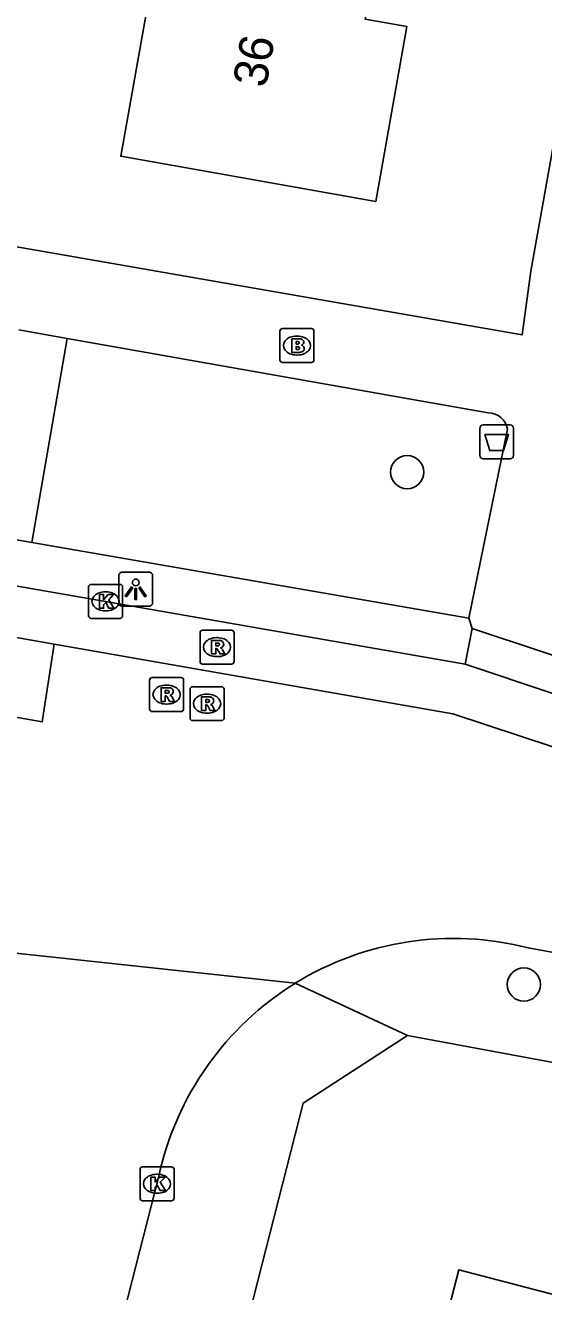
# Model space of a CAD drawing. Extents: x 163686 to 164493, y 382719 to 383870.
# Drawn here: x 164022.62 to 164037.9, y 383367.98 to 383405.27 of the extents above; entities that cross this region are included whole.
import ezdxf

# ---------------------------------------------------------------- set-up
doc = ezdxf.new("R2010")
doc.units = 0
for name, color, linetype in [('IMGEO_Afvalbak', 7, 'Continuous'), ('IMGEO_Boom', 7, 'Continuous'), ('IMGEO_Brandkraan', 7, 'Continuous'), ('IMGEO_Kolk', 7, 'Continuous'), ('IMGEO_Lichtpunt', 7, 'Continuous'), ('IMGEO_Pand', 7, 'Continuous'), ('IMGEO_Pand_nummerreeks', 7, 'Continuous'), ('IMGEO_Rijbaan_lokaal_open', 7, 'Continuous'), ('IMGEO_Rioolput', 7, 'Continuous'), ('IMGEO_Voetpad_open', 7, 'Continuous')]:
    doc.layers.add(name, color=color, linetype=linetype)

msp = doc.modelspace()

# ---------------------------------------------------------------- linework, layer by layer
at = {"layer": 'IMGEO_Afvalbak'}
for p, q in [((164036.016, 383392.601), (164036.016, 383393.401)), ((164036.016, 383393.401), (164036.016, 383392.601)), ((164036.116, 383393.501), (164036.906, 383393.501)), ((164036.906, 383393.501), (164036.116, 383393.501)), ((164037.006, 383393.401), (164037.006, 383392.601)), ((164037.006, 383392.601), (164037.006, 383393.401)), ((164036.906, 383392.501), (164036.116, 383392.501)), ((164036.116, 383392.501), (164036.906, 383392.501))]:
    msp.add_line(p, q, dxfattribs=at)
msp.add_lwpolyline([(164036.159, 383393.215), (164036.863, 383393.215), (164036.714, 383392.745), (164036.308, 383392.745), (164036.159, 383393.215)], dxfattribs=at)
for centre, start, end in [((164036.116, 383393.401), 90, 180), ((164036.116, 383393.401), 90, 180), ((164036.906, 383393.401), 0, 90), ((164036.906, 383393.401), 360, 90), ((164036.116, 383392.601), 180, 270), ((164036.116, 383392.601), 180, 270), ((164036.906, 383392.601), 270, 0), ((164036.906, 383392.601), 270, 0)]:
    msp.add_arc(centre, 0.1, start, end, dxfattribs=at)
at = {"layer": 'IMGEO_Boom'}
for centre in [(164033.873, 383392.112), (164037.311, 383377.02)]:
    msp.add_circle(centre, 0.489, dxfattribs=at)
at = {"layer": 'IMGEO_Brandkraan'}
for p, q in [((164030.124, 383395.413), (164030.124, 383396.265)), ((164030.199, 383396.339), (164031.051, 383396.339)), ((164031.125, 383396.265), (164031.125, 383395.413)), ((164030.612, 383396.119), (164030.637, 383396.119)), ((164030.635, 383395.559), (164030.61, 383395.559)), ((164031.051, 383395.339), (164030.199, 383395.339))]:
    msp.add_line(p, q, dxfattribs=at)
for points in [[(164030.124, 383395.413), (164030.124, 383396.265)], [(164030.199, 383396.339), (164031.051, 383396.339)], [(164031.125, 383396.265), (164031.125, 383395.413)], [(164030.472, 383396.039), (164030.472, 383395.639), (164030.685, 383395.639)], [(164030.703, 383396.039), (164030.472, 383396.039)], [(164030.651, 383395.958), (164030.597, 383395.958), (164030.597, 383395.882)], [(164030.597, 383395.882), (164030.65, 383395.882)], [(164030.659, 383395.806), (164030.597, 383395.806), (164030.597, 383395.725)], [(164030.597, 383395.725), (164030.659, 383395.725)], [(164031.051, 383395.339), (164030.199, 383395.339)]]:
    msp.add_lwpolyline(points, dxfattribs=at)
for centre, radius, start, end in [((164030.201, 383396.263), 0.0765, 91.552, 178.448), ((164030.201, 383396.263), 0.0765, 91.552, 178.448), ((164031.049, 383396.263), 0.0765, 1.552, 88.448), ((164031.049, 383396.263), 0.0765, 1.552, 88.448), ((164030.652, 383395.92), 0.0379, 267.8285, 90.9355), ((164030.707, 383395.894), 0.145, 59.4692, 91.5367), ((164030.732, 383395.941), 0.0922, 285.5137, 58.1501), ((164030.737, 383395.749), 0.105, 301.3115, 78.989), ((164030.66, 383395.765), 0.0404, 269.8759, 90.5077), ((164030.691, 383395.89), 0.251, 268.6676, 293.5347), ((164030.201, 383395.415), 0.0765, 181.552, 268.448), ((164030.201, 383395.415), 0.0765, 181.552, 268.448), ((164031.049, 383395.415), 0.0765, 271.552, 358.448), ((164031.049, 383395.415), 0.0765, 271.552, 358.448)]:
    msp.add_arc(centre, radius, start, end, dxfattribs=at)
for centre, major_axis, ratio, start_param, end_param in [((164030.611, 383395.839), (-0.387, 0.002), 0.722429, 4.712389, 7.853982), ((164030.636, 383395.839), (-0.39, 0.002), 0.717154, 1.570796, 4.712389)]:
    msp.add_ellipse(centre, major_axis=major_axis, ratio=ratio, start_param=start_param, end_param=end_param, dxfattribs=at)
at = {"layer": 'IMGEO_Kolk'}
for p, q in [((164024.558, 383388.805), (164025.41, 383388.805)), ((164024.483, 383387.879), (164024.483, 383388.731)), ((164024.971, 383388.585), (164024.996, 383388.585)), ((164025.484, 383388.731), (164025.484, 383387.879)), ((164024.994, 383388.025), (164024.969, 383388.025)), ((164025.41, 383387.805), (164024.558, 383387.805)), ((164026.075, 383371.653), (164026.927, 383371.653)), ((164026, 383370.727), (164026, 383371.579)), ((164026.488, 383371.433), (164026.513, 383371.433)), ((164027.001, 383371.579), (164027.001, 383370.727)), ((164026.511, 383370.873), (164026.486, 383370.873)), ((164026.927, 383370.653), (164026.075, 383370.653))]:
    msp.add_line(p, q, dxfattribs=at)
for points in [[(164024.558, 383388.805), (164025.41, 383388.805)], [(164024.483, 383387.879), (164024.483, 383388.731)], [(164024.804, 383388.505), (164024.927, 383388.505), (164024.927, 383388.354), (164025.057, 383388.505), (164025.221, 383388.505), (164025.075, 383388.354), (164025.228, 383388.105), (164025.076, 383388.105), (164024.991, 383388.269), (164024.927, 383388.202), (164024.927, 383388.105), (164024.804, 383388.105), (164024.804, 383388.505)], [(164025.484, 383388.731), (164025.484, 383387.879)], [(164025.41, 383387.805), (164024.558, 383387.805)], [(164026.075, 383371.653), (164026.927, 383371.653)], [(164026, 383370.727), (164026, 383371.579)], [(164026.321, 383371.353), (164026.444, 383371.353), (164026.444, 383371.202), (164026.574, 383371.353), (164026.738, 383371.353), (164026.592, 383371.202), (164026.745, 383370.953), (164026.593, 383370.953), (164026.508, 383371.117), (164026.444, 383371.05), (164026.444, 383370.953), (164026.321, 383370.953), (164026.321, 383371.353)], [(164027.001, 383371.579), (164027.001, 383370.727)], [(164026.927, 383370.653), (164026.075, 383370.653)]]:
    msp.add_lwpolyline(points, dxfattribs=at)
for centre, start, end in [((164024.56, 383388.729), 91.552, 178.448), ((164024.56, 383388.729), 91.552, 178.448), ((164025.408, 383388.729), 1.552, 88.448), ((164025.408, 383388.729), 1.552, 88.448), ((164024.56, 383387.881), 181.552, 268.448), ((164024.56, 383387.881), 181.552, 268.448), ((164025.408, 383387.881), 271.552, 358.448), ((164025.408, 383387.881), 271.552, 358.448), ((164026.077, 383371.577), 91.552, 178.448), ((164026.077, 383371.577), 91.552, 178.448), ((164026.925, 383371.577), 1.552, 88.448), ((164026.925, 383371.577), 1.552, 88.448), ((164026.077, 383370.729), 181.552, 268.448), ((164026.077, 383370.729), 181.552, 268.448), ((164026.925, 383370.729), 271.552, 358.448), ((164026.925, 383370.729), 271.552, 358.448)]:
    msp.add_arc(centre, 0.0765, start, end, dxfattribs=at)
for centre, major_axis, ratio, start_param, end_param in [((164024.97, 383388.305), (-0.387, 0.002), 0.722429, 4.712389, 7.853982), ((164024.995, 383388.305), (-0.39, 0.002), 0.717154, 1.570796, 4.712389), ((164026.487, 383371.153), (-0.387, 0.002), 0.722429, 4.712389, 7.853982), ((164026.512, 383371.153), (-0.39, 0.002), 0.717154, 1.570796, 4.712389)]:
    msp.add_ellipse(centre, major_axis=major_axis, ratio=ratio, start_param=start_param, end_param=end_param, dxfattribs=at)
at = {"layer": 'IMGEO_Lichtpunt'}
for p, q in [((164026.275, 383389.161), (164025.467, 383389.161)), ((164026.275, 383389.161), (164025.467, 383389.161)), ((164025.373, 383389.066), (164025.373, 383388.259)), ((164025.373, 383389.066), (164025.373, 383388.259)), ((164026.369, 383388.259), (164026.369, 383389.066)), ((164026.369, 383388.259), (164026.369, 383389.066)), ((164025.467, 383388.165), (164026.275, 383388.165)), ((164025.467, 383388.165), (164026.275, 383388.165))]:
    msp.add_line(p, q, dxfattribs=at)
for points in [[(164025.747, 383388.73), (164025.786, 383388.702), (164025.598, 383388.44), (164025.56, 383388.467), (164025.747, 383388.73)], [(164025.849, 383388.682), (164025.896, 383388.682), (164025.896, 383388.36), (164025.849, 383388.36), (164025.849, 383388.682)], [(164025.959, 383388.702), (164025.997, 383388.729), (164026.184, 383388.467), (164026.145, 383388.439), (164025.959, 383388.702)]]:
    msp.add_lwpolyline(points, dxfattribs=at)
msp.add_circle((164025.872, 383388.864), 0.0994, dxfattribs=at)
for centre, start, end in [((164025.467, 383389.066), 90, 180), ((164025.467, 383389.066), 90, 180), ((164026.275, 383389.066), 0, 90), ((164026.275, 383389.066), 0, 90), ((164025.467, 383388.259), 180, 270), ((164025.467, 383388.259), 180, 270), ((164026.275, 383388.259), 270, 0), ((164026.275, 383388.259), 270, 360)]:
    msp.add_arc(centre, 0.0946, start, end, dxfattribs=at)
at = {"layer": 'IMGEO_Pand'}
for points in [[(164032.956, 383407.264), (164032.634, 383405.452), (164033.865, 383405.233), (164032.949, 383400.077), (164025.433, 383401.414), (164026.279, 383406.167), (164019.689, 383407.34), (164020.083, 383409.556)], [(164055.97, 383355.556), (164049.956, 383357.124), (164051.836, 383364.333), (164044.35, 383366.286), (164043.535, 383363.162), (164041.881, 383363.594), (164042.696, 383366.716), (164035.392, 383368.622), (164028.181, 383340.768), (164029.425, 383340.444), (164029.28, 383339.888), (164028.155, 383336.236), (164028.923, 383336.029), (164027.508, 383330.586), (164028.774, 383330.255), (164025.095, 383316.026), (164024.106, 383312.203), (164022.855, 383312.523), (164022.829, 383312.424)]]:
    msp.add_lwpolyline(points, dxfattribs=at)
at = {"layer": 'IMGEO_Rijbaan_lokaal_open'}
for points in [[(164009.907, 383390.922), (164035.582, 383386.454)], [(164023.472, 383387.047), (164023.119, 383384.758), (164017.214, 383385.799), (164017.601, 383388.073)], [(164017.601, 383388.073), (164023.472, 383387.047)], [(164243.778, 383368.218), (164239.553, 383368.369), (164127.633, 383370.225), (164105.175, 383370.786), (164046.947, 383381.125), (164035.215, 383384.995), (164023.472, 383387.047)], [(164035.582, 383386.454), (164045.83, 383383.03)], [(164021.504, 383378.036), (164030.569, 383377.057)], [(164037.444, 383378.098), (164038.398, 383377.921), (164038.521, 383377.899)], [(164014.504, 383324.388), (164014.908, 383326.311), (164016.193, 383331.294), (164018.055, 383338.513), (164018.773, 383341.299), (164019.324, 383343.146), (164026.556, 383371.379)]]:
    msp.add_lwpolyline(points, dxfattribs=at)
for centre, radius, start, end in [((164035.229, 383369.507), 8.873, 75.5406, 121.6798), ((164035.23, 383369.505), 8.874, 121.6855, 167.8119)]:
    msp.add_arc(centre, radius, start, end, dxfattribs=at)
at = {"layer": 'IMGEO_Rioolput'}
for p, q in [((164027.768, 383386.531), (164027.768, 383387.383)), ((164027.843, 383387.457), (164028.695, 383387.457)), ((164028.769, 383387.383), (164028.769, 383386.531)), ((164028.256, 383387.237), (164028.281, 383387.237)), ((164028.279, 383386.677), (164028.254, 383386.677)), ((164028.695, 383386.457), (164027.843, 383386.457)), ((164026.281, 383385.135), (164026.281, 383385.987)), ((164026.356, 383386.061), (164027.208, 383386.061)), ((164026.769, 383385.841), (164026.794, 383385.841)), ((164027.282, 383385.987), (164027.282, 383385.135)), ((164027.549, 383385.793), (164028.401, 383385.793)), ((164027.474, 383384.867), (164027.474, 383385.719)), ((164027.962, 383385.573), (164027.987, 383385.573)), ((164028.475, 383385.719), (164028.475, 383384.867)), ((164027.208, 383385.061), (164026.356, 383385.061)), ((164026.792, 383385.281), (164026.767, 383385.281)), ((164027.985, 383385.013), (164027.96, 383385.013)), ((164028.401, 383384.793), (164027.549, 383384.793))]:
    msp.add_line(p, q, dxfattribs=at)
for points in [[(164027.768, 383386.531), (164027.768, 383387.383)], [(164027.843, 383387.457), (164028.695, 383387.457)], [(164028.769, 383387.383), (164028.769, 383386.531)], [(164028.357, 383387.155), (164028.105, 383387.157), (164028.105, 383386.757)], [(164028.105, 383386.757), (164028.229, 383386.757), (164028.229, 383386.919), (164028.24, 383386.919)], [(164028.283, 383387.076), (164028.229, 383387.076), (164028.229, 383386.995)], [(164028.229, 383386.995), (164028.281, 383386.995)], [(164028.287, 383386.89), (164028.358, 383386.757), (164028.498, 383386.757), (164028.433, 383386.883)], [(164028.695, 383386.457), (164027.843, 383386.457)], [(164026.281, 383385.135), (164026.281, 383385.987)], [(164026.356, 383386.061), (164027.208, 383386.061)], [(164026.87, 383385.759), (164026.618, 383385.761), (164026.618, 383385.361)], [(164027.282, 383385.987), (164027.282, 383385.135)], [(164027.549, 383385.793), (164028.401, 383385.793)], [(164026.618, 383385.361), (164026.742, 383385.361), (164026.742, 383385.523), (164026.753, 383385.523)], [(164026.796, 383385.68), (164026.742, 383385.68), (164026.742, 383385.599)], [(164026.742, 383385.599), (164026.794, 383385.599)], [(164026.8, 383385.494), (164026.871, 383385.361), (164027.011, 383385.361), (164026.946, 383385.487)], [(164027.474, 383384.867), (164027.474, 383385.719)], [(164028.063, 383385.491), (164027.811, 383385.493), (164027.811, 383385.093)], [(164027.989, 383385.412), (164027.935, 383385.412), (164027.935, 383385.331)], [(164028.475, 383385.719), (164028.475, 383384.867)], [(164027.208, 383385.061), (164026.356, 383385.061)], [(164027.811, 383385.093), (164027.935, 383385.093), (164027.935, 383385.255), (164027.946, 383385.255)], [(164027.935, 383385.331), (164027.987, 383385.331)], [(164027.993, 383385.226), (164028.064, 383385.093), (164028.204, 383385.093), (164028.139, 383385.219)], [(164028.401, 383384.793), (164027.549, 383384.793)]]:
    msp.add_lwpolyline(points, dxfattribs=at)
for centre, radius, start, end in [((164027.845, 383387.381), 0.0765, 91.552, 178.448), ((164027.845, 383387.381), 0.0765, 91.552, 178.448), ((164028.693, 383387.381), 0.0765, 1.552, 88.448), ((164028.693, 383387.381), 0.0765, 1.552, 88.448), ((164028.239, 383386.866), 0.0533, 26.0293, 88.6989), ((164028.265, 383387.184), 0.19, 274.7715, 282.9687), ((164028.289, 383386.98), 0.0964, 77.0061, 93.1865), ((164028.303, 383387.037), 0.0378, 276.6634, 79.6772), ((164028.356, 383387.045), 0.109, 350.3612, 89.416), ((164028.354, 383387.045), 0.112, 277.5842, 350.9817), ((164028.338, 383386.83), 0.108, 29.5134, 73.7905), ((164027.845, 383386.533), 0.0765, 181.552, 268.448), ((164027.845, 383386.533), 0.0765, 181.552, 268.448), ((164028.693, 383386.533), 0.0765, 271.552, 358.448), ((164028.693, 383386.533), 0.0765, 271.552, 358.448), ((164026.358, 383385.985), 0.0765, 91.552, 178.448), ((164026.358, 383385.985), 0.0765, 91.552, 178.448), ((164026.869, 383385.649), 0.109, 350.3612, 89.416), ((164027.206, 383385.985), 0.0765, 1.552, 88.448), ((164027.206, 383385.985), 0.0765, 1.552, 88.448), ((164027.551, 383385.717), 0.0765, 91.552, 178.448), ((164027.551, 383385.717), 0.0765, 91.552, 178.448), ((164028.399, 383385.717), 0.0765, 1.552, 88.448), ((164028.399, 383385.717), 0.0765, 1.552, 88.448), ((164026.752, 383385.47), 0.0533, 26.0293, 88.6989), ((164026.778, 383385.788), 0.19, 274.7715, 282.9687), ((164026.802, 383385.584), 0.0964, 77.0061, 93.1865), ((164026.816, 383385.641), 0.0378, 276.6634, 79.6772), ((164026.867, 383385.649), 0.112, 277.5842, 350.9817), ((164026.851, 383385.434), 0.108, 29.5134, 73.7905), ((164027.995, 383385.316), 0.0964, 77.0061, 93.1865), ((164028.009, 383385.373), 0.0378, 276.6634, 79.6772), ((164028.062, 383385.381), 0.109, 350.3612, 89.416), ((164026.358, 383385.137), 0.0765, 181.552, 268.448), ((164026.358, 383385.137), 0.0765, 181.552, 268.448), ((164027.206, 383385.137), 0.0765, 271.552, 358.448), ((164027.206, 383385.137), 0.0765, 271.552, 358.448), ((164027.945, 383385.202), 0.0533, 26.0293, 88.6989), ((164027.971, 383385.52), 0.19, 274.7715, 282.9687), ((164028.06, 383385.381), 0.112, 277.5842, 350.9817), ((164028.044, 383385.166), 0.108, 29.5134, 73.7905), ((164027.551, 383384.869), 0.0765, 181.552, 268.448), ((164027.551, 383384.869), 0.0765, 181.552, 268.448), ((164028.399, 383384.869), 0.0765, 271.552, 358.448), ((164028.399, 383384.869), 0.0765, 271.552, 358.448)]:
    msp.add_arc(centre, radius, start, end, dxfattribs=at)
for centre, major_axis, ratio, start_param, end_param in [((164028.255, 383386.957), (-0.387, 0.002), 0.722429, 4.712389, 7.853982), ((164028.28, 383386.957), (-0.39, 0.002), 0.717154, 1.570796, 4.712389), ((164026.768, 383385.561), (-0.387, 0.002), 0.722429, 4.712389, 7.853982), ((164026.793, 383385.561), (-0.39, 0.002), 0.717154, 1.570796, 4.712389), ((164027.961, 383385.293), (-0.387, 0.002), 0.722429, 4.712389, 7.853982), ((164027.986, 383385.293), (-0.39, 0.002), 0.717154, 1.570796, 4.712389)]:
    msp.add_ellipse(centre, major_axis=major_axis, ratio=ratio, start_param=start_param, end_param=end_param, dxfattribs=at)
at = {"layer": 'IMGEO_Voetpad_open'}
for points in [[(163980.269, 383406.063), (164007.343, 383401.357), (164037.265, 383396.156), (164037.516, 383398.029), (164044.837, 383438.931), (164047.484, 383452.969)], [(164022.422, 383396.301), (164023.851, 383396.048)], [(164022.813, 383390.035), (164023.851, 383396.048)], [(164023.851, 383396.048), (164036.261, 383393.855)], [(164036.83, 383393.378), (164035.692, 383387.813)], [(164022.813, 383390.035), (164021.337, 383390.29)], [(164035.692, 383387.813), (164022.813, 383390.035)], [(164035.692, 383387.813), (164035.787, 383387.511)], [(164035.582, 383386.454), (164035.787, 383387.511)], [(164035.787, 383387.511), (164042.122, 383385.404)], [(164030.569, 383377.057), (164033.886, 383375.516)], [(164033.886, 383375.516), (164030.809, 383373.531), (164021.775, 383338.21), (164022.793, 383331.597), (164019.16, 383317.505), (164018.13, 383313.51)], [(164059.919, 383370.702), (164033.886, 383375.516)]]:
    msp.add_lwpolyline(points, dxfattribs=at)
msp.add_arc((164036.272, 383393.29), 0.565, 8.9424, 91.1105, dxfattribs=at)

# ---------------------------------------------------------------- texts
at = {"layer": 'IMGEO_Pand_nummerreeks'}
msp.add_text('36', height=1, rotation=79.9288, dxfattribs=at).set_placement((164029.712, 383403.407))

doc.saveas('drawing.dxf')
